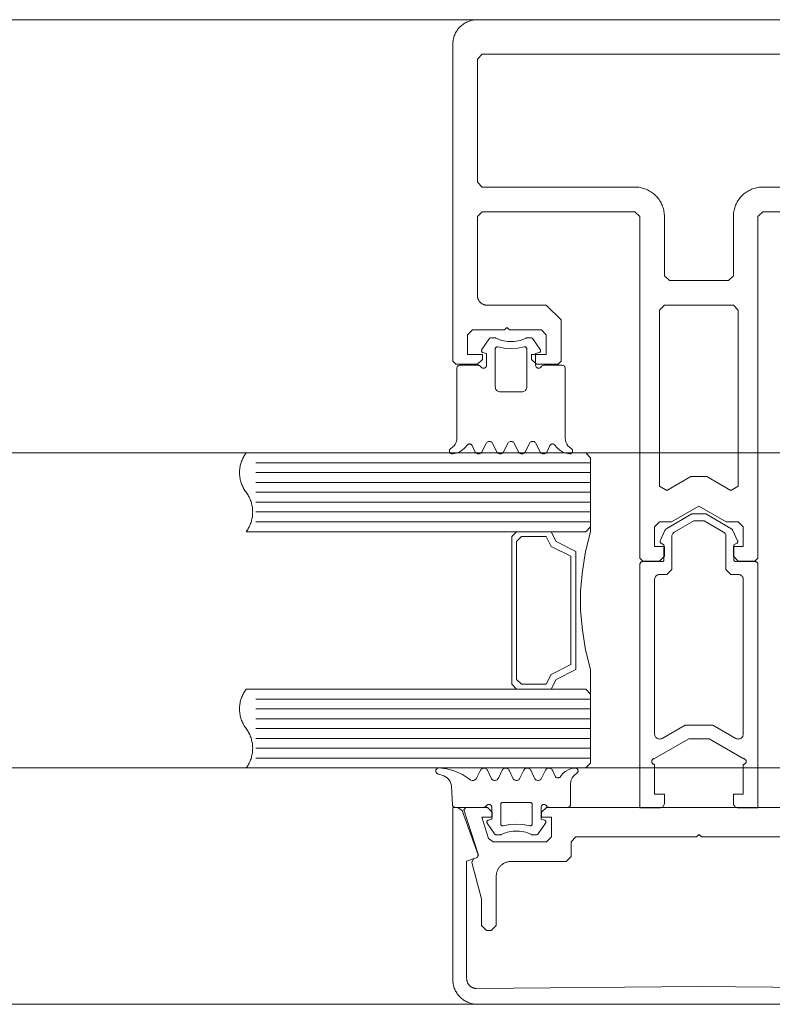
# Model space of a CAD drawing. Header units: millimetres. Extents: x -13532 to 2392, y -5241 to 5322.
# Tile 364 of 401: x -1882 to -1874, y -2001 to -1991. Entities that reach past the tile are written whole.
import ezdxf

# ---------------------------------------------------------------- set-up
doc = ezdxf.new("R2010")
doc.units = ezdxf.units.MM
doc.layers.get('0').update_dxf_attribs({"lineweight": 9, "true_color": 0x939393})
doc.layers.add('drzwi - AGP1', color=7, linetype='Continuous', lineweight=13, true_color=0x7f7f7f)
doc.layers.add('uwagi', color=7, linetype='Continuous', lineweight=50, true_color=0xf82f6b, plot=False)

# ---------------------------------------------------------------- blocks, each defined once
blk = doc.blocks.new('zw$58')
for p, q in [((2.461288, 6.650213), (2.536239, 6.757207)), ((2.979159, 6.757207), (3.054061, 6.650213)), ((2.391415, 5.613097), (2.363192, 5.673681)), ((2.501424, 5.693505), (2.463924, 5.613097)), ((2.611434, 5.613097), (2.573934, 5.693505)), ((2.721444, 5.693505), (2.683944, 5.613097)), ((2.831454, 5.613097), (2.793954, 5.693505)), ((2.941415, 5.693505), (2.903915, 5.613097)), ((3.051424, 5.613097), (3.013924, 5.693505)), ((3.152206, 5.673681), (3.123934, 5.613097)), ((3.566666, 5.500001), (0.166666, 5.500001)), ((3.566666, 5.400001), (0.166666, 5.400001)), ((3.566666, 5.300001), (0.166666, 5.300001)), ((3.566666, 5.200001), (0.166666, 5.200001)), ((3.566666, 5.100001), (0.166666, 5.100001)), ((3.566666, 5.000001), (0.166666, 5.000001)), ((3.566666, 4.900001), (0.166666, 4.900001)), ((5.266521, 4.470571), (5.266521, 1.995649)), ((3.566666, 3.100001), (0.166666, 3.100001)), ((3.566666, 3.000001), (0.166666, 3.000001)), ((3.566666, 2.900001), (0.166666, 2.900001)), ((3.566666, 2.800001), (0.166666, 2.800001)), ((3.566666, 2.700001), (0.166666, 2.700001)), ((3.566666, 2.600001), (0.166666, 2.600001)), ((3.566666, 2.500001), (0.166666, 2.500001)), ((2.012307, 2.341814), (2.074172, 2.319304)), ((2.556301, 2.296495), (2.518801, 2.376909)), ((2.666311, 2.376909), (2.628811, 2.296495)), ((2.776321, 2.296495), (2.738821, 2.376909)), ((2.88633, 2.376909), (2.84883, 2.296495)), ((2.996291, 2.296495), (2.95884, 2.376909)), ((3.106301, 2.376909), (3.068801, 2.296495)), ((3.207082, 2.31632), (3.178811, 2.376909)), ((2.152932, 2.212816), (2.1626, 2.028435)), ((2.158694, 2.233617), (2.158694, 2.233617)), ((2.158694, 2.138372), (2.158694, 2.138372)), ((2.968264, 2.04312), (2.968264, 2.04312)), ((2.563479, 1.995494), (2.563479, 1.995494)), ((2.563479, 1.900243), (2.563479, 1.900243)), ((2.516164, 1.839788), (2.591115, 1.732793)), ((3.034035, 1.732793), (3.108938, 1.839788)), ((3.111184, 1.852617), (3.111184, 1.852617))]:
    blk.add_line(p, q)
for points in [[(6.916666, 10.0002), (2.416666, 10.0002), (2.405761, 9.999962), (2.394877, 9.999249), (2.384034, 9.998061), (2.373254, 9.996402), (2.362556, 9.994274), (2.351961, 9.991682), (2.34149, 9.988629), (2.331161, 9.985123), (2.320995, 9.98117), (2.311011, 9.976777), (2.301229, 9.971953), (2.291666, 9.966706), (2.282341, 9.961048), (2.273272, 9.954988), (2.264476, 9.948538), (2.255969, 9.941711), (2.247768, 9.934519), (2.239889, 9.926977), (2.232347, 9.919098), (2.225155, 9.910897), (2.218328, 9.90239), (2.211878, 9.893594), (2.205818, 9.884525), (2.20016, 9.8752), (2.194913, 9.865637), (2.190089, 9.855855), (2.185696, 9.845871), (2.181743, 9.835705), (2.178237, 9.825377), (2.175185, 9.814905), (2.172592, 9.80431), (2.170464, 9.793612), (2.168805, 9.782832), (2.167617, 9.771989), (2.166904, 9.761105), (2.166666, 9.7502), (2.166666, 6.5302), (2.196666, 6.5002), (2.416666, 6.5002), (2.466666, 6.5502), (2.466666, 6.6002), (2.316062, 6.6002), (2.316062, 6.8002), (2.366062, 6.8502), (2.691062, 6.8502), (2.716062, 6.8752), (2.741062, 6.8502), (3.066062, 6.8502), (3.116062, 6.8002), (3.116062, 6.6002), (2.966062, 6.6002), (2.966062, 6.5502), (3.016062, 6.5002), (3.236062, 6.5002), (3.266062, 6.5302), (3.266062, 6.9502), (3.116062, 7.1002), (2.516062, 7.1002), (2.5117, 7.100295), (2.507346, 7.100581), (2.503009, 7.101056), (2.498697, 7.101719), (2.494418, 7.10257), (2.49018, 7.103608), (2.485991, 7.104828), (2.48186, 7.106231), (2.477793, 7.107812), (2.4738, 7.109569), (2.469887, 7.111499), (2.466062, 7.113598), (2.462332, 7.115861), (2.458704, 7.118285), (2.455185, 7.120865), (2.451783, 7.123596), (2.448503, 7.126472), (2.445351, 7.129489), (2.442334, 7.132641), (2.439457, 7.135921), (2.436726, 7.139324), (2.434146, 7.142842), (2.431722, 7.14647), (2.429459, 7.1502), (2.427361, 7.154025), (2.425431, 7.157938), (2.423674, 7.161932), (2.422092, 7.165998), (2.42069, 7.17013), (2.419469, 7.174318), (2.418432, 7.178556), (2.417581, 7.182835), (2.416917, 7.187147), (2.416442, 7.191485), (2.416157, 7.195838), (2.416062, 7.2002), (2.416062, 8.0002), (2.466062, 8.0502), (4.016062, 8.0502), (4.066062, 8.0002), (4.066062, 4.53), (4.096062, 4.5), (4.266062, 4.5), (4.316062, 4.55), (4.316062, 4.65), (4.216062, 4.65), (4.216062, 4.85), (4.266062, 4.9), (4.266062, 4.9), (4.389267, 4.9), (4.666062, 5.059808), (4.942857, 4.9), (5.066062, 4.9), (5.116062, 4.85), (5.116062, 4.65), (5.016062, 4.65), (5.016062, 4.55), (5.066062, 4.5), (5.236062, 4.5), (5.266062, 4.53), (5.266062, 8.0002), (5.316062, 8.0502), (6.866666, 8.0502)], [(6.866062, 9.6502), (2.466062, 9.6502), (2.416062, 9.6002), (2.416062, 8.3502), (2.466062, 8.3002), (4.016062, 8.3002), (4.029147, 8.299915), (4.042208, 8.299059), (4.055219, 8.297634), (4.068156, 8.295642), (4.080993, 8.293089), (4.093707, 8.289978), (4.106273, 8.286315), (4.118668, 8.282108), (4.130867, 8.277364), (4.142847, 8.272092), (4.154586, 8.266303), (4.166062, 8.260008), (4.177251, 8.253218), (4.188135, 8.245946), (4.19869, 8.238206), (4.208898, 8.230013), (4.218739, 8.221383), (4.228194, 8.212332), (4.237245, 8.202877), (4.245875, 8.193036), (4.254068, 8.182829), (4.261807, 8.172273), (4.269079, 8.16139), (4.275869, 8.1502), (4.282165, 8.138725), (4.287954, 8.126986), (4.293225, 8.115005), (4.297969, 8.102806), (4.302177, 8.090412), (4.305839, 8.077846), (4.30895, 8.065132), (4.311504, 8.052295), (4.313495, 8.039358), (4.31492, 8.026347), (4.315776, 8.013286), (4.316062, 8.0002), (4.316062, 7.4002), (4.366062, 7.3502), (4.966062, 7.3502), (5.016062, 7.4002), (5.016062, 7.4002), (5.016062, 8.0002), (5.016347, 8.013286), (5.017203, 8.026347), (5.018628, 8.039358), (5.020619, 8.052295), (5.023173, 8.065132), (5.026284, 8.077846), (5.029947, 8.090412), (5.034154, 8.102806), (5.038898, 8.115005), (5.044169, 8.126986), (5.049958, 8.138725), (5.056254, 8.1502), (5.063044, 8.16139), (5.070316, 8.172273), (5.078056, 8.182829), (5.086248, 8.193036), (5.094878, 8.202877), (5.10393, 8.212332), (5.113385, 8.221383), (5.123225, 8.230013), (5.133433, 8.238206), (5.143989, 8.245946), (5.154872, 8.253218), (5.166062, 8.260008), (5.177537, 8.266303), (5.189276, 8.272092), (5.201257, 8.277364), (5.213456, 8.282108), (5.22585, 8.286315), (5.238416, 8.289978), (5.25113, 8.293089), (5.263967, 8.295642), (5.276904, 8.297634), (5.289915, 8.299059), (5.302976, 8.299915), (5.316062, 8.3002), (6.866062, 8.3002)], [(2.536208, 6.757225), (2.539267, 6.760918), (2.542875, 6.764077), (2.54694, 6.766621), (2.551359, 6.768485), (2.556019, 6.769621), (2.560799, 6.77), (2.590341, 6.77), (2.593855, 6.769796), (2.597321, 6.769183), (2.600692, 6.768167), (2.60392, 6.766764)], [(2.911432, 6.766753), (2.852144, 6.743386), (2.789537, 6.731494), (2.725812, 6.731494), (2.663205, 6.743386), (2.603917, 6.766753)], [(2.911439, 6.766745), (2.914664, 6.768152), (2.918032, 6.769172), (2.921496, 6.769791), (2.925008, 6.77), (2.954598, 6.77), (2.96032, 6.769445), (2.96583, 6.767809), (2.970928, 6.765153), (2.975425, 6.761573), (2.979157, 6.757202)], [(2.451693, 6.474988), (2.454694, 6.470707), (2.458394, 6.467012), (2.462679, 6.464015), (2.467419, 6.461808), (2.47247, 6.460456), (2.477679, 6.460003), (2.482889, 6.46046), (2.487939, 6.461814), (2.492678, 6.464025), (2.496961, 6.467024), (2.500658, 6.470722), (2.503656, 6.475005), (2.505866, 6.479743), (2.507219, 6.484793), (2.507674, 6.490001), (2.507674, 6.610003), (2.472518, 6.619426)], [(2.472518, 6.619418), (2.469239, 6.620607), (2.466217, 6.622349), (2.463544, 6.624588), (2.4613, 6.627259), (2.459554, 6.630279), (2.458359, 6.633556), (2.457751, 6.636991), (2.45775, 6.640479), (2.458354, 6.643915), (2.459546, 6.647193), (2.46129, 6.650215)], [(2.892686, 6.676828), (2.89628, 6.677415), (2.899921, 6.67734), (2.903487, 6.676605), (2.906862, 6.675236), (2.909932, 6.673277), (2.912596, 6.670794), (2.914766, 6.667869), (2.916369, 6.664598), (2.917353, 6.661091), (2.917684, 6.657463), (2.917684, 6.27), (2.916925, 6.261318), (2.914669, 6.252899), (2.910986, 6.245), (2.905986, 6.237861), (2.899824, 6.231698), (2.892684, 6.226699), (2.884785, 6.223015), (2.876367, 6.22076), (2.867684, 6.22), (2.647665, 6.22), (2.638982, 6.22076), (2.630564, 6.223015), (2.622665, 6.226699), (2.615525, 6.231698), (2.609363, 6.237861), (2.604363, 6.245), (2.60068, 6.252899), (2.598424, 6.261318), (2.597665, 6.27), (2.597665, 6.657463), (2.597996, 6.661089), (2.59898, 6.664594), (2.600583, 6.667862), (2.602753, 6.670787), (2.605417, 6.67327), (2.608488, 6.675229), (2.611863, 6.6766), (2.615431, 6.677338), (2.619074, 6.677416), (2.62267, 6.676834)], [(2.892681, 6.676829), (2.82572, 6.663984), (2.757674, 6.659679), (2.689629, 6.663984), (2.622667, 6.676829)], [(3.063668, 6.475009), (3.060669, 6.470724), (3.056971, 6.467025), (3.052687, 6.464025), (3.047947, 6.461814), (3.042895, 6.460459), (3.037684, 6.460003), (3.032473, 6.460458), (3.027421, 6.46181), (3.02268, 6.46402), (3.018395, 6.467019), (3.014696, 6.470717), (3.011695, 6.475001), (3.009484, 6.47974), (3.00813, 6.484792), (3.007674, 6.490001), (3.007674, 6.610003), (3.04288, 6.619426)], [(3.054059, 6.650215), (3.055801, 6.647197), (3.056992, 6.643923), (3.057598, 6.640492), (3.057599, 6.637008), (3.056996, 6.633577), (3.055806, 6.630302), (3.054067, 6.627283), (3.05183, 6.624613), (3.049163, 6.622371), (3.046149, 6.620626), (3.042877, 6.61943)], [(2.146833, 5.646098), (2.164189, 5.65806), (2.179184, 5.672875), (2.191355, 5.690084), (2.200327, 5.709158), (2.205824, 5.729508), (2.207674, 5.750505), (2.207674, 6.460003), (2.208131, 6.465215), (2.209487, 6.470268), (2.211699, 6.475009), (2.214702, 6.479294), (2.218404, 6.482992), (2.222692, 6.48599), (2.227436, 6.488199), (2.232491, 6.489549), (2.237704, 6.490001), (2.425741, 6.490001), (2.430949, 6.489542), (2.435997, 6.488185), (2.440734, 6.485973), (2.445015, 6.482972), (2.44871, 6.479274), (2.451707, 6.474991)], [(3.368516, 5.646098), (3.35116, 5.65806), (3.336165, 5.672875), (3.323994, 5.690084), (3.315022, 5.709158), (3.309525, 5.729508), (3.307674, 5.750505), (3.307674, 6.460003), (3.307219, 6.465209), (3.305866, 6.470258), (3.303658, 6.474995), (3.300661, 6.479277), (3.296966, 6.482974), (3.292685, 6.485974), (3.287949, 6.488186), (3.282901, 6.489542), (3.277694, 6.490001), (3.089657, 6.490001), (3.084445, 6.489549), (3.07939, 6.488199), (3.074647, 6.485991), (3.070359, 6.482993), (3.066657, 6.479296), (3.063654, 6.475012)], [(2.501413, 5.693504), (2.5049, 5.699542), (2.509384, 5.704884), (2.514727, 5.709366), (2.520768, 5.712852), (2.527322, 5.715237), (2.534192, 5.716448), (2.541167, 5.716448), (2.548036, 5.715237), (2.554591, 5.712852), (2.560632, 5.709366), (2.565975, 5.704884), (2.570458, 5.699542), (2.573946, 5.693504)], [(2.721435, 5.693513), (2.724921, 5.699551), (2.729403, 5.704891), (2.734745, 5.709372), (2.740783, 5.712857), (2.747334, 5.71524), (2.754199, 5.716449), (2.76117, 5.716447), (2.768035, 5.715235), (2.774585, 5.712848), (2.780621, 5.70936), (2.78596, 5.704877), (2.790439, 5.699534), (2.793923, 5.693494)], [(2.941445, 5.693494), (2.944929, 5.699534), (2.949408, 5.704877), (2.954747, 5.70936), (2.960783, 5.712848), (2.967333, 5.715235), (2.974198, 5.716447), (2.981169, 5.716449), (2.988035, 5.71524), (2.994586, 5.712857), (3.000624, 5.709372), (3.005965, 5.704891), (3.010447, 5.699551), (3.013934, 5.693513)], [(2.16456, 5.590142), (2.159461, 5.590082), (2.154426, 5.590885), (2.1496, 5.592529), (2.145122, 5.594966), (2.141121, 5.598126), (2.137713, 5.601917), (2.134996, 5.606231), (2.133049, 5.610943), (2.131928, 5.615916), (2.131666, 5.621007), (2.132269, 5.626069), (2.133721, 5.630955), (2.13598, 5.635526), (2.13898, 5.639648), (2.142635, 5.643202), (2.146838, 5.646087)], [(2.31109, 5.677723), (2.288957, 5.650315), (2.262359, 5.627216), (2.232121, 5.609142), (2.19918, 5.596654), (2.164559, 5.590139)], [(2.311103, 5.677724), (2.314417, 5.681831), (2.3184, 5.685293), (2.322927, 5.688002), (2.327858, 5.689876), (2.333042, 5.690856), (2.338317, 5.690912), (2.34352, 5.690042), (2.34849, 5.688273), (2.353073, 5.685659), (2.357128, 5.682282), (2.360528, 5.678247), (2.363168, 5.673677)], [(2.463934, 5.613089), (2.460447, 5.607051), (2.455965, 5.601711), (2.450624, 5.59723), (2.444586, 5.593745), (2.438035, 5.591362), (2.431169, 5.590153), (2.424198, 5.590154), (2.417333, 5.591367), (2.410783, 5.593754), (2.404747, 5.597242), (2.399408, 5.601725), (2.394929, 5.607068), (2.391445, 5.613107)], [(2.683956, 5.613098), (2.680468, 5.607059), (2.675985, 5.601718), (2.670641, 5.597236), (2.664601, 5.593749), (2.658046, 5.591364), (2.651177, 5.590154), (2.644201, 5.590154), (2.637332, 5.591364), (2.630778, 5.593749), (2.624737, 5.597236), (2.619394, 5.601718), (2.61491, 5.607059), (2.611423, 5.613098)], [(2.903924, 5.613089), (2.900438, 5.607052), (2.895958, 5.601713), (2.890618, 5.597233), (2.884582, 5.593748), (2.878033, 5.591364), (2.871169, 5.590153), (2.8642, 5.590153), (2.857336, 5.591364), (2.850787, 5.593748), (2.84475, 5.597233), (2.839411, 5.601713), (2.83493, 5.607052), (2.831444, 5.613089)], [(3.123946, 5.613098), (3.120458, 5.607059), (3.115975, 5.601718), (3.110632, 5.597236), (3.104591, 5.593749), (3.098036, 5.591364), (3.091167, 5.590154), (3.084192, 5.590154), (3.077322, 5.591364), (3.070768, 5.593749), (3.064727, 5.597236), (3.059384, 5.601718), (3.0549, 5.607059), (3.051413, 5.613098)], [(3.152187, 5.673687), (3.154832, 5.678255), (3.158236, 5.68229), (3.162296, 5.685666), (3.166884, 5.688278), (3.171859, 5.690045), (3.177067, 5.690913), (3.182346, 5.690855), (3.187534, 5.689873), (3.192469, 5.687997), (3.196999, 5.685285), (3.200983, 5.681821), (3.204298, 5.677713)], [(3.35079, 5.590144), (3.31618, 5.596665), (3.283251, 5.609155), (3.253023, 5.627228), (3.226434, 5.650322), (3.204308, 5.677723)], [(3.368522, 5.646108), (3.372735, 5.643225), (3.376398, 5.639671), (3.379405, 5.635547), (3.381669, 5.630974), (3.383126, 5.626082), (3.383732, 5.621015), (3.38347, 5.615918), (3.382348, 5.61094), (3.380398, 5.606224), (3.377676, 5.601906), (3.374262, 5.598112), (3.370255, 5.594951), (3.365769, 5.592516), (3.360935, 5.590876), (3.355894, 5.590078), (3.35079, 5.590147)], [(3.564666, 3.152001), (3.564666, 3.400001), (3.514666, 3.600001), (3.484666, 3.800001), (3.464666, 4.000001), (3.464666, 4.200001), (3.484666, 4.400001), (3.514666, 4.600001), (3.564666, 4.800001), (3.564666, 4.848001)], [(3.514666, 4.800001), (3.164666, 4.800001), (3.214666, 4.700001), (3.414666, 4.600001), (3.414666, 3.400001), (3.214666, 3.300001), (3.164666, 3.200001), (3.514666, 3.200001)], [(2.012307, 2.341817), (2.007544, 2.344043), (2.003242, 2.347067), (1.999535, 2.350796), (1.996536, 2.355114), (1.994337, 2.359889), (1.993005, 2.364975), (1.992581, 2.370216), (1.993079, 2.37545), (1.994483, 2.380516), (1.99675, 2.38526), (1.99981, 2.389535), (2.00357, 2.393211), (2.007913, 2.396173), (2.012707, 2.398333), (2.017805, 2.399622), (2.023049, 2.400001)], [(2.023049, 2.399997), (2.107082, 2.391525), (2.18849, 2.36903), (2.26495, 2.333153), (2.334281, 2.284919)], [(2.074175, 2.319293), (2.092353, 2.310898), (2.108882, 2.299597), (2.123302, 2.285706), (2.135211, 2.269612), (2.144278, 2.251761), (2.150251, 2.232653), (2.152963, 2.212817)], [(2.446291, 2.376909), (2.411526, 2.302269), (2.406932, 2.294389), (2.400982, 2.287474), (2.393876, 2.281755), (2.385848, 2.277423), (2.377167, 2.274621), (2.368122, 2.273442), (2.359013, 2.273927), (2.350144, 2.276059), (2.341809, 2.279766), (2.334287, 2.284926)], [(2.446323, 2.3769), (2.449807, 2.382939), (2.454286, 2.388282), (2.459625, 2.392765), (2.465661, 2.396253), (2.47221, 2.398639), (2.479075, 2.399852), (2.486046, 2.399854), (2.492911, 2.398645), (2.499462, 2.396262), (2.505499, 2.392777), (2.51084, 2.388296), (2.515322, 2.382956), (2.518809, 2.376918)], [(2.6663, 2.376909), (2.669788, 2.382948), (2.674271, 2.388289), (2.679614, 2.392771), (2.685655, 2.396257), (2.692209, 2.398642), (2.699078, 2.399853), (2.706053, 2.399853), (2.712922, 2.398642), (2.719476, 2.396257), (2.725517, 2.392771), (2.73086, 2.388289), (2.735343, 2.382948), (2.738831, 2.376909)], [(2.886322, 2.376918), (2.889809, 2.382956), (2.894291, 2.388296), (2.899632, 2.392777), (2.90567, 2.396262), (2.912221, 2.398645), (2.919086, 2.399854), (2.926056, 2.399852), (2.932921, 2.398639), (2.93947, 2.396253), (2.945506, 2.392765), (2.950845, 2.388282), (2.955324, 2.382939), (2.958808, 2.3769)], [(3.106333, 2.3769), (3.109817, 2.382939), (3.114296, 2.388282), (3.119635, 2.392765), (3.125671, 2.396253), (3.13222, 2.398639), (3.139085, 2.399852), (3.146055, 2.399854), (3.15292, 2.398645), (3.159471, 2.396262), (3.165509, 2.392777), (3.17085, 2.388296), (3.175332, 2.382956), (3.178819, 2.376918)], [(3.118532, 2.01499), (3.121535, 2.010707), (3.125237, 2.007011), (3.129524, 2.004014), (3.134267, 2.001807), (3.139321, 2.000457), (3.144533, 2.000005), (3.332571, 2.000005), (3.337777, 2.000461), (3.342824, 2.001814), (3.347561, 2.004024), (3.351842, 2.007023), (3.355537, 2.010721), (3.358534, 2.015004), (3.360743, 2.019744), (3.362096, 2.024795), (3.362551, 2.030004), (3.362551, 2.239501), (3.364402, 2.260494), (3.369899, 2.280839), (3.37887, 2.299909), (3.39104, 2.317116), (3.406032, 2.331929), (3.423386, 2.343891)], [(3.259173, 2.312287), (3.255858, 2.308178), (3.251874, 2.304715), (3.247344, 2.302003), (3.24241, 2.300127), (3.237222, 2.299145), (3.231943, 2.299087), (3.226736, 2.299955), (3.221761, 2.301723), (3.217173, 2.304334), (3.213114, 2.30771), (3.20971, 2.311744), (3.207065, 2.316313)], [(3.259184, 2.312277), (3.28131, 2.339678), (3.307899, 2.362773), (3.338127, 2.380845), (3.371057, 2.393336), (3.405666, 2.399856)], [(3.405666, 2.399859), (3.41077, 2.399928), (3.415812, 2.399131), (3.420645, 2.39749), (3.425131, 2.395054), (3.429139, 2.391893), (3.432553, 2.388099), (3.435274, 2.383781), (3.437224, 2.379064), (3.438346, 2.374085), (3.438608, 2.368987), (3.438002, 2.363919), (3.436545, 2.359028), (3.434281, 2.354453), (3.431273, 2.350329), (3.42761, 2.346775), (3.423398, 2.343892)], [(2.628818, 2.296488), (2.625331, 2.290452), (2.620849, 2.285112), (2.615508, 2.280633), (2.60947, 2.277149), (2.60292, 2.274766), (2.596055, 2.273557), (2.589085, 2.273559), (2.582221, 2.274771), (2.575672, 2.277157), (2.569636, 2.280645), (2.564297, 2.285127), (2.559818, 2.290469), (2.556334, 2.296507)], [(2.84884, 2.296498), (2.845352, 2.29046), (2.840868, 2.28512), (2.835525, 2.280639), (2.829485, 2.277153), (2.822931, 2.274769), (2.816063, 2.273558), (2.809088, 2.273558), (2.80222, 2.274769), (2.795666, 2.277153), (2.789625, 2.280639), (2.784282, 2.28512), (2.779799, 2.29046), (2.776311, 2.296498)], [(3.068808, 2.296488), (3.065321, 2.290452), (3.060839, 2.285112), (3.055498, 2.280633), (3.049461, 2.277149), (3.04291, 2.274766), (3.036045, 2.273557), (3.029075, 2.273559), (3.022211, 2.274771), (3.015662, 2.277157), (3.009626, 2.280645), (3.004288, 2.285127), (2.999808, 2.290469), (2.996324, 2.296507)], [(2.506582, 2.015011), (2.503585, 2.010729), (2.49989, 2.007032), (2.495609, 2.004032), (2.490873, 2.001821), (2.485825, 2.000465), (2.480617, 2.000005), (2.19258, 2.000005), (2.187539, 2.000427), (2.18264, 2.00169), (2.178023, 2.003759), (2.173819, 2.006573), (2.170148, 2.010053), (2.167114, 2.014101), (2.164803, 2.0186), (2.163282, 2.023424), (2.162592, 2.028435)], [(2.506607, 2.015004), (2.509605, 2.019288), (2.5133, 2.022985), (2.517581, 2.025985), (2.522317, 2.028195), (2.527364, 2.029548), (2.53257, 2.030004), (2.537776, 2.029548), (2.542824, 2.028195), (2.54756, 2.025985), (2.55184, 2.022986), (2.555536, 2.019288), (2.558533, 2.015005), (2.560742, 2.010265), (2.562095, 2.005214), (2.562551, 2.000005), (2.562551, 1.880004), (2.527395, 1.87058)], [(2.677589, 1.813178), (2.673995, 1.812591), (2.670355, 1.812666), (2.666788, 1.8134), (2.663414, 1.814769), (2.660344, 1.816727), (2.65768, 1.81921), (2.65551, 1.822134), (2.653906, 1.825404), (2.652922, 1.82891), (2.65259, 1.832537), (2.65259, 2.030004), (2.652893, 2.033474), (2.653794, 2.036839), (2.655265, 2.039997), (2.657261, 2.042852), (2.659722, 2.045317), (2.662574, 2.047317), (2.665729, 2.048792), (2.669092, 2.049697), (2.672561, 2.050005), (2.95259, 2.050005), (2.956059, 2.049697), (2.959422, 2.048792), (2.962577, 2.047317), (2.965429, 2.045317), (2.96789, 2.042852), (2.969886, 2.039997), (2.971357, 2.036839), (2.972257, 2.033474), (2.972561, 2.030004), (2.972561, 1.832537), (2.972229, 1.82891), (2.971244, 1.825404), (2.969641, 1.822134), (2.967471, 1.81921), (2.964807, 1.816727), (2.961737, 1.814769), (2.958363, 1.8134), (2.954796, 1.812666), (2.951156, 1.812591), (2.947562, 1.813178)], [(3.097756, 1.87058), (3.062551, 1.880004), (3.062551, 2.000005), (3.063007, 2.005215), (3.064362, 2.010267), (3.066573, 2.015007), (3.069574, 2.019291), (3.073273, 2.022988), (3.077559, 2.025987), (3.0823, 2.028197), (3.087353, 2.029549), (3.092563, 2.030004), (3.097774, 2.029547), (3.102826, 2.028191), (3.107566, 2.02598), (3.11185, 2.022978), (3.115547, 2.019279), (3.118546, 2.014994)], [(6.916666, 0), (2.416666, 0), (2.405761, 0.000238), (2.394877, 0.000951), (2.384034, 0.002139), (2.373254, 0.003798), (2.362556, 0.005926), (2.351961, 0.008519), (2.34149, 0.011571), (2.331161, 0.015077), (2.320995, 0.01903), (2.311011, 0.023423), (2.301229, 0.028247), (2.291666, 0.033494), (2.282341, 0.039152), (2.273272, 0.045212), (2.264476, 0.051662), (2.255969, 0.058489), (2.247768, 0.065681), (2.239889, 0.073223), (2.232347, 0.081103), (2.225155, 0.089303), (2.218328, 0.09781), (2.211878, 0.106606), (2.205818, 0.115675), (2.20016, 0.125), (2.194913, 0.134563), (2.190089, 0.144346), (2.185696, 0.154329), (2.181743, 0.164495), (2.178237, 0.174824), (2.175185, 0.185295), (2.172592, 0.19589), (2.170464, 0.206588), (2.168805, 0.217369), (2.167617, 0.228211), (2.166904, 0.239095), (2.166666, 0.25), (2.166666, 2), (2.214594, 2), (2.261578, 1.967101), (2.42546, 1.51684), (2.413506, 1.491206), (2.413506, 1.491206), (2.307055, 1.452461), (2.307055, 0.260951), (2.307151, 0.256563), (2.30744, 0.252183), (2.307921, 0.247821), (2.308592, 0.243483), (2.309454, 0.239179), (2.310503, 0.234917), (2.311739, 0.230705), (2.313158, 0.226552), (2.314758, 0.222464), (2.316536, 0.218451), (2.318488, 0.21452), (2.320611, 0.210678), (2.3229, 0.206933), (2.325352, 0.203292), (2.327961, 0.199763), (2.330722, 0.196351), (2.33363, 0.193063), (2.33668, 0.189907), (2.339866, 0.186887), (2.34318, 0.18401), (2.346618, 0.181281), (2.350173, 0.178705), (2.353837, 0.176289), (2.357603, 0.174035), (2.361465, 0.171948), (2.365414, 0.170034), (2.369444, 0.168294), (2.373547, 0.166733), (2.377713, 0.165353), (2.381937, 0.164158), (2.386208, 0.163149), (2.39052, 0.162328), (2.394864, 0.161697), (2.399231, 0.161258), (2.403614, 0.161011), (2.408003, 0.160956), (4.666666, 0.182364), (6.925329, 0.160956)], [(6.217637, 2), (3.117637, 2), (3.067637, 1.95), (3.067637, 1.900499), (3.167637, 1.900499), (3.167637, 1.7), (3.117637, 1.65), (2.577398, 1.65), (2.529826, 1.684611), (2.459988, 1.900499), (2.567637, 1.900499), (2.567637, 1.95), (2.517637, 2), (2.297637, 2), (2.278608, 1.973844), (2.426666, 1.516156), (2.414454, 1.491198), (2.377411, 1.477766), (2.358659, 1.441798), (2.358659, 1.441798), (2.457637, 1.072408), (2.457637, 0.8), (2.507637, 0.75), (2.557637, 0.75), (2.607637, 0.8), (2.607637, 1.3), (2.60778, 1.306543), (2.608208, 1.313073), (2.60892, 1.319579), (2.609916, 1.326047), (2.611192, 1.332466), (2.612748, 1.338823), (2.614579, 1.345106), (2.616683, 1.351303), (2.619055, 1.357403), (2.621691, 1.363393), (2.624585, 1.369262), (2.627733, 1.375), (2.631128, 1.380595), (2.634764, 1.386037), (2.638634, 1.391314), (2.64273, 1.396418), (2.647045, 1.401339), (2.651571, 1.406066), (2.656298, 1.410592), (2.661219, 1.414907), (2.666323, 1.419003), (2.6716, 1.422873), (2.677042, 1.426509), (2.682637, 1.429904), (2.688375, 1.433052), (2.694244, 1.435946), (2.700234, 1.438582), (2.706334, 1.440954), (2.712531, 1.443058), (2.718814, 1.444889), (2.725171, 1.446445), (2.73159, 1.447721), (2.738058, 1.448717), (2.744564, 1.449429), (2.751094, 1.449857), (2.757637, 1.45), (3.317637, 1.45), (3.367637, 1.5), (3.367637, 1.65), (3.417637, 1.7), (4.642637, 1.7), (4.667637, 1.725), (4.692637, 1.7), (5.917637, 1.7)], [(2.516164, 1.8398), (2.514422, 1.842819), (2.51323, 1.846094), (2.512626, 1.849526), (2.512628, 1.853011), (2.513235, 1.856443), (2.514429, 1.859717), (2.516175, 1.862734), (2.518418, 1.865403), (2.521091, 1.867643), (2.524112, 1.869385), (2.52739, 1.870576)], [(2.677586, 1.813178), (2.744539, 1.826018), (2.812575, 1.830321), (2.880612, 1.826018), (2.947565, 1.813178)], [(3.097753, 1.87057), (3.101025, 1.869375), (3.10404, 1.86763), (3.106706, 1.865388), (3.108943, 1.862718), (3.110683, 1.859699), (3.111872, 1.856425), (3.112476, 1.852994), (3.112474, 1.84951), (3.111868, 1.846079), (3.110676, 1.842805), (3.108935, 1.839788)], [(2.658798, 1.723237), (2.655569, 1.721833), (2.652198, 1.720818), (2.648732, 1.720204), (2.645217, 1.72), (2.615676, 1.72), (2.609957, 1.720551), (2.604449, 1.722183), (2.599352, 1.724837), (2.594855, 1.728415), (2.591123, 1.732786)], [(2.658789, 1.723238), (2.718079, 1.746608), (2.780689, 1.758504), (2.844419, 1.758508), (2.90703, 1.74662), (2.966323, 1.723258)], [(3.034032, 1.732797), (3.0303, 1.728426), (3.025803, 1.724847), (3.020706, 1.722191), (3.015196, 1.720555), (3.009475, 1.72), (2.979885, 1.72), (2.976372, 1.720209), (2.972908, 1.720828), (2.96954, 1.721849), (2.966314, 1.723257)]]:
    blk.add_lwpolyline(points)
for points in [[(4.341062, 5.218579), (4.585677, 5.359808), (4.746446, 5.359808), (4.991062, 5.218579), (5.066062, 5.26188), (5.066062, 7.0502), (5.016062, 7.1002), (4.316062, 7.1002), (4.266062, 7.0502), (4.266062, 5.26188), (4.341062, 5.218579)], [(3.516666, 4.800001), (0.066666, 4.800001), (0.073644, 4.80966), (0.080273, 4.819563), (0.086543, 4.829696), (0.092447, 4.840046), (0.097977, 4.850601), (0.103127, 4.861347), (0.107889, 4.87227), (0.112258, 4.883356), (0.116227, 4.894592), (0.119793, 4.905962), (0.12295, 4.917452), (0.125694, 4.929048), (0.128022, 4.940734), (0.12993, 4.952497), (0.131418, 4.96432), (0.132481, 4.976188), (0.13312, 4.988087), (0.133333, 5.000001), (0.13312, 5.011915), (0.132481, 5.023814), (0.131418, 5.035683), (0.12993, 5.047506), (0.128022, 5.059268), (0.125694, 5.070954), (0.12295, 5.08255), (0.119793, 5.09404), (0.116227, 5.10541), (0.112258, 5.116646), (0.107889, 5.127732), (0.103127, 5.138655), (0.097977, 5.149401), (0.092447, 5.159956), (0.086543, 5.170307), (0.080273, 5.18044), (0.073644, 5.190342), (0.066666, 5.200001), (0.059688, 5.20966), (0.05306, 5.219563), (0.046789, 5.229696), (0.040885, 5.240046), (0.035355, 5.250601), (0.030206, 5.261347), (0.025443, 5.27227), (0.021075, 5.283356), (0.017105, 5.294592), (0.01354, 5.305962), (0.010383, 5.317452), (0.007639, 5.329048), (0.005311, 5.340734), (0.003402, 5.352497), (0.001915, 5.36432), (0.000851, 5.376188), (0.000213, 5.388087), (0, 5.400001), (0.000213, 5.411915), (0.000851, 5.423814), (0.001915, 5.435683), (0.003402, 5.447506), (0.005311, 5.459268), (0.007639, 5.470954), (0.010383, 5.48255), (0.01354, 5.49404), (0.017105, 5.50541), (0.021075, 5.516646), (0.025443, 5.527732), (0.030206, 5.538655), (0.035355, 5.549401), (0.040885, 5.559956), (0.046789, 5.570307), (0.05306, 5.58044), (0.059688, 5.590342), (0.066666, 5.600001), (3.516666, 5.600001), (3.566666, 5.550001), (3.566666, 4.850001), (3.516666, 4.800001)], [(4.091582, 4.49564), (4.291533, 4.49564), (4.294816, 4.495938), (4.2978, 4.496535), (4.300785, 4.497729), (4.30347, 4.49952), (4.305858, 4.501609), (4.307947, 4.503996), (4.309439, 4.506682), (4.310633, 4.509368), (4.311528, 4.512651), (4.311528, 4.515635), (4.311528, 4.665748), (4.281685, 4.68246), (4.278999, 4.684549), (4.276611, 4.686638), (4.274821, 4.689324), (4.273329, 4.692309), (4.272135, 4.695591), (4.271836, 4.698874), (4.271836, 4.702157), (4.272433, 4.70544), (4.273627, 4.708424), (4.321377, 4.811086), (4.325256, 4.817651), (4.329733, 4.82362), (4.335403, 4.828992), (4.34167, 4.83317), (4.595937, 4.98), (4.737395, 4.98), (4.991662, 4.83317), (4.997929, 4.828992), (5.003599, 4.82362), (5.008076, 4.817651), (5.011955, 4.811086), (5.059705, 4.708424), (5.060899, 4.70544), (5.061496, 4.702157), (5.061496, 4.698874), (5.061197, 4.695591), (5.060003, 4.692309), (5.058511, 4.689324), (5.056721, 4.686638), (5.054333, 4.684549), (5.051647, 4.68246), (5.021804, 4.665748), (5.021804, 4.515635), (5.021804, 4.512651), (5.022699, 4.509368), (5.023893, 4.506682), (5.025385, 4.503996), (5.027474, 4.501609), (5.029862, 4.49952), (5.032547, 4.497729), (5.035532, 4.496535), (5.038516, 4.495938), (5.041799, 4.49564), (5.24175, 4.49564), (5.24563, 4.495341), (5.24951, 4.494446), (5.253091, 4.492954), (5.256374, 4.490865), (5.259358, 4.488179), (5.261746, 4.485195), (5.263835, 4.481912), (5.265327, 4.478331), (5.266222, 4.474451), (5.266521, 4.470571), (5.266521, 1.995649), (5.066569, 1.995649), (5.05881, 1.996246), (5.051349, 1.998037), (5.043888, 2.001021), (5.037322, 2.005199), (5.031354, 2.010272), (5.02628, 2.016241), (5.022102, 2.022807), (5.019118, 2.030268), (5.017327, 2.037728), (5.01673, 2.045786), (5.01673, 2.135615), (5.116706, 2.135615), (5.116706, 2.435841), (5.121481, 2.436139), (5.125958, 2.437333), (5.130434, 2.439124), (5.134314, 2.441511), (5.137895, 2.444794), (5.140879, 2.448375), (5.143267, 2.452255), (5.145057, 2.456731), (5.146251, 2.461208), (5.14655, 2.465983), (5.146251, 2.470459), (5.145057, 2.475234), (5.143267, 2.479412), (5.140879, 2.48359), (5.137895, 2.487172), (5.134314, 2.490156), (5.130434, 2.492544), (5.125958, 2.494334), (5.121481, 2.495528), (5.116706, 2.495826), (4.770521, 2.695778), (4.562811, 2.695778), (4.216626, 2.495826), (4.211851, 2.495528), (4.207374, 2.494334), (4.202898, 2.492544), (4.199018, 2.490156), (4.195437, 2.487172), (4.192453, 2.48359), (4.190065, 2.479412), (4.188275, 2.475234), (4.187081, 2.470459), (4.186782, 2.465983), (4.187081, 2.461208), (4.188275, 2.456731), (4.190065, 2.452255), (4.192453, 2.448375), (4.195437, 2.444794), (4.199018, 2.441511), (4.202898, 2.439124), (4.207374, 2.437333), (4.211851, 2.436139), (4.216626, 2.435841), (4.216626, 2.135615), (4.316602, 2.135615), (4.316602, 2.045786), (4.316005, 2.037728), (4.314214, 2.030268), (4.31123, 2.022807), (4.307052, 2.016241), (4.301978, 2.010272), (4.29601, 2.005199), (4.289444, 2.001021), (4.281983, 1.998037), (4.274522, 1.996246), (4.266763, 1.995649), (4.066811, 1.995649), (4.066811, 4.470571), (4.06711, 4.474451), (4.068005, 4.478331), (4.069497, 4.481912), (4.071586, 4.485195), (4.073974, 4.488179), (4.076958, 4.490865), (4.080241, 4.492954), (4.083822, 4.494446), (4.087702, 4.495341), (4.091582, 4.49564)], [(4.266763, 4.365522), (4.34167, 4.365522), (4.391807, 4.415659), (4.391807, 4.752294), (4.392106, 4.759755), (4.393896, 4.767216), (4.396582, 4.77408), (4.400462, 4.780645), (4.404938, 4.786316), (4.410609, 4.791389), (4.416577, 4.795567), (4.614738, 4.909868), (4.718594, 4.909868), (4.916755, 4.795567), (4.922723, 4.791389), (4.928394, 4.786316), (4.93287, 4.780645), (4.93675, 4.77408), (4.939436, 4.767216), (4.941226, 4.759755), (4.941525, 4.752294), (4.941525, 4.415659), (4.991662, 4.365522), (5.066569, 4.365522), (5.074627, 4.364925), (5.082088, 4.363135), (5.08925, 4.36015), (5.096114, 4.355972), (5.102083, 4.350899), (5.107156, 4.34493), (5.111334, 4.338365), (5.114319, 4.331202), (5.116109, 4.323443), (5.116706, 4.315684), (5.116706, 2.744124), (5.116109, 2.736067), (5.11402, 2.728307), (5.111036, 2.720846), (5.106559, 2.713982), (5.101188, 2.708014), (5.09492, 2.70294), (5.088056, 2.699061), (5.080595, 2.696076), (5.072836, 2.694584), (5.064778, 2.694286), (5.056721, 2.695181), (5.048961, 2.69727), (5.041799, 2.700851), (4.808124, 2.835744), (4.525208, 2.835744), (4.291533, 2.700851), (4.284371, 2.69727), (4.276611, 2.695181), (4.268554, 2.694286), (4.260496, 2.694584), (4.252737, 2.696076), (4.245276, 2.699061), (4.238412, 2.70294), (4.232144, 2.708014), (4.226773, 2.713982), (4.222296, 2.720846), (4.219312, 2.728307), (4.217223, 2.736067), (4.216626, 2.744124), (4.216626, 4.315684), (4.217223, 4.323443), (4.219013, 4.331202), (4.221998, 4.338365), (4.226176, 4.34493), (4.231249, 4.350899), (4.237218, 4.355972), (4.244082, 4.36015), (4.251244, 4.363135), (4.258705, 4.364925), (4.266763, 4.365522)], [(2.814666, 3.200001), (2.764666, 3.250001), (2.764666, 4.750001), (2.814666, 4.800001), (3.164666, 4.800001), (3.214666, 4.700001), (3.414666, 4.600001), (3.414666, 3.400001), (3.214666, 3.300001), (3.164666, 3.200001), (2.814666, 3.200001)], [(2.864666, 3.250001), (2.814666, 3.300001), (2.814666, 4.700001), (2.864666, 4.750001), (3.114666, 4.750001), (3.164666, 4.650001), (3.364666, 4.550001), (3.364666, 3.450001), (3.164666, 3.350001), (3.114666, 3.250001), (2.864666, 3.250001)], [(3.516666, 2.400001), (0.066666, 2.400001), (0.073644, 2.40966), (0.080273, 2.419563), (0.086543, 2.429696), (0.092447, 2.440046), (0.097977, 2.450601), (0.103127, 2.461347), (0.107889, 2.47227), (0.112258, 2.483356), (0.116227, 2.494592), (0.119793, 2.505962), (0.12295, 2.517452), (0.125694, 2.529048), (0.128022, 2.540734), (0.12993, 2.552497), (0.131418, 2.56432), (0.132481, 2.576188), (0.13312, 2.588087), (0.133333, 2.600001), (0.13312, 2.611915), (0.132481, 2.623814), (0.131418, 2.635683), (0.12993, 2.647506), (0.128022, 2.659268), (0.125694, 2.670954), (0.12295, 2.68255), (0.119793, 2.69404), (0.116227, 2.70541), (0.112258, 2.716646), (0.107889, 2.727732), (0.103127, 2.738655), (0.097977, 2.749401), (0.092447, 2.759956), (0.086543, 2.770307), (0.080273, 2.78044), (0.073644, 2.790342), (0.066666, 2.800001), (0.059688, 2.80966), (0.05306, 2.819563), (0.046789, 2.829696), (0.040885, 2.840046), (0.035355, 2.850601), (0.030206, 2.861347), (0.025443, 2.87227), (0.021075, 2.883356), (0.017105, 2.894592), (0.01354, 2.905962), (0.010383, 2.917452), (0.007639, 2.929048), (0.005311, 2.940734), (0.003402, 2.952497), (0.001915, 2.96432), (0.000851, 2.976188), (0.000213, 2.988087), (0, 3.000001), (0.000213, 3.011915), (0.000851, 3.023814), (0.001915, 3.035683), (0.003402, 3.047506), (0.005311, 3.059268), (0.007639, 3.070954), (0.010383, 3.08255), (0.01354, 3.09404), (0.017105, 3.10541), (0.021075, 3.116646), (0.025443, 3.127732), (0.030206, 3.138655), (0.035355, 3.149401), (0.040885, 3.159956), (0.046789, 3.170307), (0.05306, 3.18044), (0.059688, 3.190342), (0.066666, 3.200001), (3.516666, 3.200001), (3.566666, 3.150001), (3.566666, 2.450001), (3.516666, 2.400001)]]:
    blk.add_lwpolyline(points, close=True)
blk = doc.blocks.new('wz1')
at = {"layer": 'drzwi - AGP1'}
for points in [[(-11179.607, 585.854), (-10335.879, 585.854)], [(-11178.458, 581.454), (-10338.669, 581.454)], [(-11178.458, 578.254), (-10339.681, 578.254)], [(-11179.607, 575.854), (-10335.729, 575.854)]]:
    blk.add_lwpolyline(points, dxfattribs=at)
blk.add_blockref('zw$58', (-10943.273, 575.854), dxfattribs=at)

msp = doc.modelspace()

# ---------------------------------------------------------------- block references
at = {"layer": 'uwagi'}
msp.add_blockref('wz1', (9063.865, -2576.7661), dxfattribs=at)

doc.saveas('drawing.dxf')
